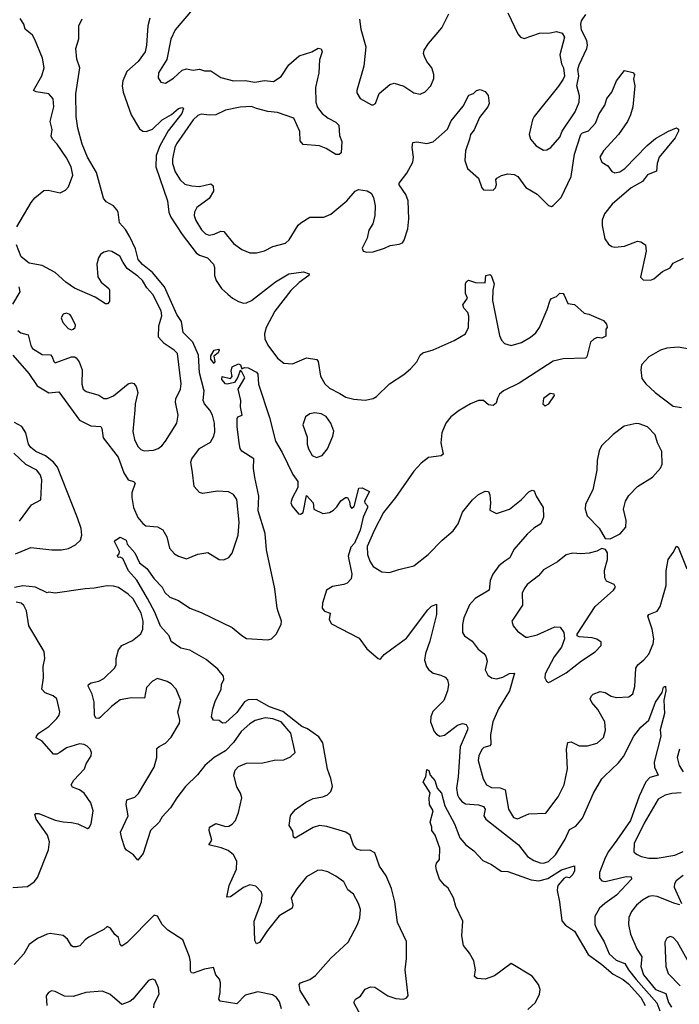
# Model space of a CAD drawing. Extents: x 1550320 to 1685906, y 509093 to 640511.
# Tile 482 of 532: x 1616996 to 1621062, y 621653 to 627722. Entities that reach past the tile are written whole.
import ezdxf

# ---------------------------------------------------------------- set-up
doc = ezdxf.new("R2010")
doc.units = 0

msp = doc.modelspace()

# ---------------------------------------------------------------- linework, layer by layer
at = {"layer": '0CON20XD'}
for points in [[(1618061.9, 627785), (1617955, 627660), (1617928.1, 627601.9), (1617902.4, 627477.6), (1617851.2, 627395), (1617850, 627365), (1617867, 627337), (1617895, 627332), (1617945, 627362), (1617997.9, 627412.1), (1618025, 627420), (1618065, 627412.2), (1618105, 627416.9), (1618135, 627407.3), (1618175, 627406.7), (1618235.9, 627365.9), (1618315, 627346.1), (1618385, 627347.7), (1618445, 627337.1), (1618505, 627347.3), (1618560.5, 627340.5), (1618607.3, 627372.7), (1618655.5, 627444.5), (1618719.5, 627500.5), (1618796.7, 627525), (1618835, 627547.1), (1618855, 627543.8), (1618860.6, 627525), (1618844.6, 627475.4), (1618840, 627395), (1618818.6, 627305), (1618821.1, 627215), (1618831.8, 627181.8), (1618861.1, 627145), (1618898.1, 627115), (1618945, 627090.7), (1618962.3, 627072.2), (1618967.9, 627007.9), (1618981.7, 626971.7), (1618978.3, 626901.7), (1618965, 626891.2), (1618945, 626890.8), (1618885, 626928), (1618845, 626944.2), (1618743.1, 626953.1), (1618725.8, 626975), (1618722.7, 627032.7), (1618685.5, 627115.5), (1618585, 627150.9), (1618525, 627156.1), (1618455.3, 627175.3), (1618425, 627187.3), (1618355, 627182.4), (1618264.6, 627165.4), (1618205, 627135.6), (1618166.6, 627133.4), (1618115, 627140), (1618095, 627132.3), (1618065.4, 627105), (1617962.4, 626957.6), (1617952.1, 626935), (1617937.5, 626865), (1617939.1, 626835), (1617954.6, 626785), (1617985, 626735.7), (1618015, 626709.4), (1618057.6, 626697.6), (1618105, 626694.7), (1618175, 626711.1), (1618188.2, 626698.2), (1618190.8, 626665), (1618165, 626620.6), (1618088.9, 626565), (1618072.7, 626535), (1618072.5, 626515), (1618082.5, 626485), (1618116.5, 626426.5), (1618141.9, 626401.9), (1618164.7, 626394.7), (1618195, 626399.7), (1618235, 626418.2), (1618255, 626416.4), (1618313.6, 626343.6), (1618365, 626305.7), (1618415, 626285.8), (1618455, 626285.8), (1618505, 626297.5), (1618555.6, 626324.4), (1618635, 626344.4), (1618657.5, 626365), (1618713.3, 626455), (1618729.5, 626470.5), (1618785, 626505.4), (1618870, 626505), (1618915, 626522.9), (1619012, 626605), (1619065, 626666.2), (1619085, 626675.8), (1619137.9, 626667.9), (1619163.3, 626653.3), (1619177.3, 626627.3), (1619188.1, 626575), (1619184.2, 626515), (1619172.5, 626465), (1619148, 626425), (1619138.8, 626375), (1619107.5, 626315), (1619112.5, 626295), (1619135, 626290), (1619175, 626292.5), (1619245, 626314), (1619278.8, 626331.2), (1619335, 626338.8), (1619355, 626347.5), (1619366.1, 626363.9), (1619387.6, 626432.4), (1619394.4, 626495), (1619390.5, 626605), (1619375.6, 626645), (1619336.2, 626705), (1619336.2, 626715), (1619383.2, 626776.8), (1619420, 626845), (1619424.2, 626875), (1619415.7, 626935), (1619420, 626965), (1619445, 626970), (1619505, 626960), (1619545, 626969.2), (1619632.5, 627047.5), (1619655, 627098), (1619729.7, 627190.3), (1619765, 627257.5), (1619793.3, 627266.7), (1619812.5, 627285), (1619835, 627292.5), (1619865, 627280), (1619883.3, 627255), (1619890, 627205), (1619881.2, 627185), (1619830.1, 627119.9), (1619796.9, 627043.1), (1619774.2, 627015.8), (1619769.1, 626985), (1619743.5, 626915), (1619739.4, 626855), (1619756.7, 626805), (1619824, 626745), (1619845, 626686.7), (1619855, 626674), (1619915, 626672.5), (1619929.2, 626685), (1619934.1, 626705.9), (1619930, 626735), (1619936.2, 626745), (1619965, 626761.9), (1620005, 626772.2), (1620045, 626768.9), (1620065.7, 626755), (1620115, 626688), (1620185, 626647.5), (1620255, 626576.7), (1620275, 626571.2), (1620285, 626576.2), (1620334.1, 626625.9), (1620394.7, 626755), (1620416.2, 626893.8), (1620455, 627015.7), (1620465, 627025.4), (1620502.7, 627037.3), (1620545.5, 627085), (1620567.6, 627142.4), (1620602.9, 627195), (1620615, 627236.2), (1620646, 627275), (1620674.3, 627345), (1620725, 627410), (1620775, 627397.5), (1620786.2, 627385), (1620780, 627355), (1620788, 627315), (1620774.4, 627185), (1620761.5, 627135), (1620743.1, 627095), (1620686.6, 627015), (1620593.9, 626915), (1620572.7, 626875), (1620584.7, 626844.7), (1620621.7, 626821.7), (1620646.3, 626786.3), (1620665, 626779.1), (1620695, 626783.8), (1620725.7, 626804.3), (1620863.5, 626946.5), (1620915, 626989.1), (1620995, 627035.8), (1621045, 627056.2), (1621057, 627047), (1621056.7, 627035), (1621035.8, 626995), (1620938.1, 626875), (1620924.4, 626835), (1620920.5, 626789.5), (1620865, 626766), (1620834, 626725), (1620765, 626686.7), (1620648.2, 626585), (1620600, 626525), (1620586.4, 626486.4), (1620585.6, 626454.4)], [(1617297.6, 626692.4), (1617322.9, 626765), (1617312.5, 626815), (1617285, 626871.2), (1617227.1, 626955), (1617198.9, 626985), (1617190.9, 627005), (1617196.4, 627046.4), (1617183.8, 627095), (1617206.4, 627185), (1617202.2, 627235), (1617175.4, 627265.4), (1617097.3, 627277.3), (1617082.2, 627285), (1617133.5, 627376.5), (1617146.2, 627425), (1617137.1, 627485), (1617090.2, 627600.2), (1617075, 627627.1), (1617030.8, 627665), (1617022.5, 627695), (1616998.9, 627728.9)], [(1618061.7, 624931.7), (1618051.1, 624995), (1618056.9, 625015), (1618105, 625079.2), (1618171.3, 625118.7), (1618192.9, 625155), (1618198, 625182), (1618196.2, 625235), (1618184.6, 625285), (1618168.8, 625315), (1618135.3, 625355.3), (1618127.5, 625375), (1618132.3, 625435), (1618104.4, 625545), (1618098, 625655), (1618063.8, 625735), (1618004.1, 625794.1), (1617993, 625863), (1617965.4, 625905.4), (1617889.6, 626075), (1617815, 626164.8), (1617754.1, 626214.1), (1617726, 626245), (1617709.6, 626309.6), (1617675, 626384.5), (1617648.5, 626428.5), (1617611, 626471), (1617602.4, 626535), (1617595, 626550.8), (1617575, 626575.2), (1617529.7, 626599.7), (1617513.1, 626623.1), (1617470.1, 626780.1), (1617413.7, 626875), (1617381.4, 626955), (1617354.7, 627054.7), (1617343.9, 627125), (1617341.4, 627265), (1617366.7, 627425), (1617349.1, 627479.1), (1617341.4, 627545), (1617360, 627605), (1617360.8, 627685), (1617381.7, 627728.3)], [(1617799, 627731), (1617785.6, 627685), (1617778.8, 627565), (1617769.1, 627525), (1617726.3, 627465), (1617656.9, 627403.1), (1617631.4, 627345), (1617628, 627315), (1617633.9, 627275), (1617683.4, 627135), (1617735, 627049.4), (1617755, 627034.4), (1617775, 627032.5), (1617815, 627047.9), (1617875, 627105.3), (1617932.4, 627137.6), (1617975, 627174.3), (1617995, 627182), (1618005, 627177.5), (1617996.2, 627145), (1617912.2, 627037.8), (1617859.1, 626945), (1617838, 626885), (1617835.2, 626815), (1617908.2, 626605), (1617915.5, 626535), (1617928.2, 626505), (1617997.9, 626397.9), (1618084.2, 626285), (1618105, 626271.6), (1618154.8, 626254.7), (1618190, 626215), (1618197.7, 626195), (1618196, 626145), (1618207.3, 626115), (1618240.8, 626065), (1618279.6, 626029.6), (1618307.1, 626005), (1618345, 625984.4), (1618375, 625975.6), (1618395, 625977.5), (1618425, 625990.5), (1618573.8, 626106.2), (1618655, 626155.6), (1618745, 626168), (1618780, 626155), (1618777.5, 626145), (1618718.2, 626101.8), (1618667.6, 626052.4), (1618569.1, 625925), (1618515.4, 625825), (1618505.4, 625785), (1618507.7, 625755), (1618525, 625715.7), (1618585, 625635.8), (1618625, 625605.6), (1618678.7, 625601.3), (1618765, 625637.1), (1618827.9, 625627.9), (1618836.4, 625616.4), (1618850, 625525), (1618876.8, 625476.8), (1618905, 625451.2), (1618969.2, 625419.2), (1619006.1, 625396.1), (1619055, 625384.2), (1619125, 625377.1), (1619175, 625387.1), (1619195, 625399.2), (1619275, 625478.1), (1619364, 625535), (1619405, 625570), (1619445, 625614), (1619465.5, 625654.5), (1619481.3, 625668.7), (1619545, 625688.1), (1619675, 625744.3), (1619743.8, 625785), (1619762.2, 625825), (1619764.3, 625895), (1619757.9, 625917.9), (1619733.3, 625945), (1619727.5, 625965), (1619756.7, 626005), (1619743.9, 626033.9), (1619743.3, 626095), (1619750.7, 626109.3), (1619763, 626117), (1619805, 626102.5), (1619865, 626100), (1619870, 626145), (1619895, 626152.5), (1619902.5, 626145), (1619920, 626095), (1619912, 626055), (1619910.6, 625990.6), (1619954.3, 625775.7), (1619966.3, 625746.3), (1619985, 625725.8), (1620024.6, 625714.6), (1620088.3, 625731.7), (1620144.7, 625765.3), (1620178, 625792), (1620201.1, 625825), (1620247.5, 625935), (1620265, 625993.3), (1620275, 626003.8), (1620304.1, 626015.9), (1620325, 626036.7), (1620345, 626033.8), (1620352, 626025), (1620375, 625972.5), (1620415, 625966.7), (1620475, 625914.2), (1620505, 625906.9), (1620595, 625867.5), (1620612.5, 625845), (1620617.5, 625825), (1620610, 625815), (1620608.3, 625771.7), (1620585, 625760), (1620555, 625762.5), (1620535, 625753.8), (1620515, 625733.8), (1620492.5, 625645), (1620483.6, 625636.4), (1620345, 625631.8), (1620285, 625617.3), (1620075, 625482.7), (1619978.6, 625435), (1619954.3, 625415), (1619940.3, 625389.7), (1619932.2, 625357.8), (1619915, 625344.3), (1619885, 625348), (1619855, 625375.7), (1619825, 625375.5), (1619775, 625354.5), (1619705, 625314), (1619652.7, 625275), (1619623.1, 625235), (1619598.2, 625175), (1619592.5, 625115), (1619606.2, 625043.8), (1619595, 625034.5), (1619516.7, 625023.3), (1619471.4, 624988.6), (1619425, 624938.8), (1619312.1, 624777.9), (1619238.8, 624685), (1619182.7, 624577.3), (1619138.3, 624475), (1619140.2, 624425), (1619154.3, 624384.3), (1619175, 624351.4), (1619229.1, 624319.1), (1619275.8, 624314.2), (1619332.3, 624332.3), (1619425, 624356.7), (1619513.3, 624425), (1619600, 624515), (1619668.2, 624571.8), (1619698.6, 624615), (1619725, 624686), (1619788, 624762), (1619825, 624795.8), (1619866.1, 624816.1), (1619885, 624813.3), (1619894.1, 624794.1), (1619898.8, 624745), (1619895, 624700), (1619935, 624678.8), (1620015, 624705.8), (1620087.4, 624762.6), (1620135, 624812.5), (1620155, 624822), (1620168.1, 624818.1), (1620180, 624785), (1620221.9, 624715), (1620224, 624655), (1620208.8, 624615), (1620165, 624588), (1620125, 624550.8), (1620042.8, 624457.2), (1620017.5, 624405), (1619986.7, 624385), (1619949.2, 624355), (1619913.1, 624305), (1619895.6, 624265), (1619890.8, 624205), (1619804.6, 624155.4), (1619769.4, 624115), (1619734.6, 624035.4), (1619725.6, 623995), (1619725.6, 623945.6), (1619737.5, 623925), (1619785, 623890.6), (1619822.6, 623842.6), (1619856.4, 623816.4), (1619868.9, 623798.9), (1619877.6, 623767.6), (1619865.8, 623715), (1619881.3, 623681.3), (1619905, 623665.8), (1619935, 623660), (1619975, 623670.5), (1620015, 623692.5), (1620046, 623695), (1620015, 623585.8), (1619946.6, 623475), (1619912, 623395), (1619897.5, 623315), (1619901.1, 623255), (1619893.8, 623246.2), (1619858, 623235), (1619845, 623224.3), (1619825.4, 623185), (1619822.1, 623155), (1619853.2, 623043.2), (1619873.3, 623005), (1619905, 622988.9), (1619957.4, 622987.4), (1619988.1, 622975), (1620008.2, 622855), (1620040.6, 622805), (1620065, 622797.1), (1620135, 622826.7), (1620238.3, 622831.7), (1620315, 622931.2), (1620352.2, 623005), (1620372.2, 623105), (1620367.3, 623225), (1620375, 623266.2), (1620395, 623270.6), (1620445, 623245.4), (1620495, 623245.5), (1620555, 623261.9), (1620595, 623296.7), (1620607.6, 623342.4), (1620603.1, 623395), (1620560.7, 623470.7), (1620522.6, 623512.6), (1620512.5, 623535), (1620520, 623555), (1620531.2, 623565), (1620575, 623580.8), (1620605, 623575.7), (1620642.1, 623552.1), (1620675, 623544), (1620751.7, 623548.3), (1620775, 623566), (1620787.4, 623612.6), (1620794.7, 623725.3), (1620806.5, 623745), (1620844.1, 623775.9), (1620875, 623811.9), (1620900.7, 623875), (1620904.6, 623905), (1620895.4, 623965), (1620868.1, 624045), (1620874.6, 624055.4), (1620925, 624075.7), (1620944.4, 624105), (1620980, 624235), (1620980, 624325), (1620993.8, 624395), (1621025, 624437.5), (1621045, 624477.5), (1621055, 624470), (1621107.7, 624337.7)], [(1619091.1, 627725), (1619099.4, 627665), (1619130.6, 627555), (1619117.1, 627435), (1619074.1, 627285.9), (1619075, 627272.5), (1619095, 627237.5), (1619165, 627196.7), (1619175, 627196.7), (1619190, 627205), (1619212.1, 627267.9), (1619276.8, 627323.2), (1619305, 627331.4), (1619363.3, 627313.3), (1619425, 627272.5), (1619465, 627262.5), (1619495, 627278), (1619530.8, 627315), (1619549.1, 627360.9), (1619549.4, 627385), (1619536.4, 627426.4), (1619505.5, 627465.5), (1619490.6, 627495), (1619485.7, 627515), (1619490, 627535), (1619515.8, 627575), (1619598.7, 627671.3), (1619641.7, 627758.3)], [(1620005.7, 627765), (1620066.7, 627635), (1620083.9, 627613.9), (1620106.4, 627606.4), (1620200.9, 627639.1), (1620265, 627641.4), (1620305, 627650), (1620339.1, 627639.1), (1620353.8, 627615), (1620326, 627505), (1620335, 627450), (1620348.8, 627425), (1620353.3, 627375), (1620346.7, 627355), (1620317.3, 627312.7), (1620167.5, 627125), (1620157.5, 627105), (1620136.2, 627015), (1620144.2, 626985), (1620178.8, 626945), (1620225, 626918), (1620245, 626920), (1620270, 626935), (1620325, 626998), (1620340, 627035), (1620420, 627155), (1620445.5, 627215), (1620447.1, 627252.9), (1620431.2, 627315), (1620443.3, 627375), (1620436.7, 627415), (1620443.8, 627445), (1620492, 627545), (1620496, 627565), (1620491.2, 627595), (1620458.8, 627658.8), (1620454.3, 627695), (1620460, 627715), (1620486.3, 627753.7)], [(1616979.6, 626445), (1617066.5, 626595), (1617089.4, 626625), (1617145, 626668.9), (1617171.7, 626671.7), (1617245, 626654.3), (1617279.1, 626670.9), (1617297.6, 626692.4)], [(1620585.6, 626454.4), (1620602, 626372), (1620625, 626338.6), (1620645, 626324.4), (1620665, 626320), (1620724.4, 626325.6), (1620805, 626358.1), (1620825, 626353.1), (1620852.5, 626335), (1620857.1, 626295), (1620822.9, 626135), (1620839.4, 626119.4), (1620885, 626117.5), (1620905, 626125.6), (1620959.1, 626170.9), (1621005, 626192), (1621025, 626221.2), (1621088.5, 626251.5)], [(1616985, 625806), (1617002.8, 625792.8), (1617048.9, 625778.9), (1617063.9, 625715), (1617075.9, 625695.9), (1617135, 625658.5), (1617187, 625657), (1617196.9, 625645), (1617205.7, 625615.7), (1617215, 625608), (1617315, 625644.6), (1617335, 625644.6), (1617345, 625638.2), (1617363.4, 625613.4), (1617381.3, 625565), (1617379.1, 625475), (1617388.1, 625445), (1617405, 625430), (1617485, 625408.9), (1617515, 625388.1), (1617535, 625387.5), (1617575, 625404.6), (1617665, 625477.1), (1617685, 625483.5), (1617700.2, 625480.2), (1617715, 625461.2), (1617724.5, 625425), (1617707.3, 625355), (1617706.2, 625315), (1617693.7, 625183.7), (1617704.5, 625135), (1617725, 625092), (1617742.1, 625072.1), (1617764.3, 625064.3), (1617820.3, 625069.7), (1617850.2, 625079.8), (1617871.4, 625095), (1617895, 625124.3), (1617965.4, 625235), (1617973.5, 625285), (1617955.6, 625365), (1617959.4, 625385), (1617988.1, 625445), (1617991.7, 625478.3), (1617968.5, 625665), (1617949.4, 625685), (1617886.6, 625726.6), (1617851.4, 625765), (1617854.6, 625834.6), (1617872.2, 625897.8), (1617867.4, 625927.4), (1617817.5, 626027.5), (1617778.9, 626068.9), (1617752.3, 626115), (1617725, 626142.1), (1617659, 626189), (1617635, 626225.8), (1617614, 626264), (1617565, 626294.4), (1617545, 626296.7), (1617515, 626289.4), (1617494.3, 626275), (1617481.1, 626255), (1617470.9, 626215), (1617477.8, 626137.8), (1617497.5, 626105), (1617545.4, 626065.4), (1617549.4, 626055), (1617549.2, 625985), (1617538.3, 625971.7), (1617525, 625970), (1617461.1, 626011.1), (1617335, 626068.2), (1617280.6, 626105), (1617215.8, 626165), (1617135, 626207.1), (1617055, 626220.9), (1617005, 626260), (1616977.1, 626335)], [(1616991.8, 626075), (1616997.8, 626045), (1616951.5, 625968.5)], [(1617315, 625810.8), (1617325, 625814), (1617338, 625825), (1617339.5, 625839.5), (1617313.8, 625895), (1617305, 625906), (1617285, 625913.8), (1617265, 625906.7), (1617251.2, 625885), (1617262, 625855), (1617295, 625818), (1617315, 625810.8)], [(1616954.1, 625654.1), (1617051.8, 625541.8), (1617103.4, 625465), (1617175, 625423.3), (1617238, 625428), (1617365, 625253.8), (1617435, 625218.4), (1617496, 625215), (1617503.3, 625203.3), (1617511.6, 625145), (1617602.9, 625025), (1617638.3, 624928.3), (1617665, 624886.2), (1617698, 624875), (1617707.3, 624865), (1617687.2, 624805), (1617687.6, 624777.6), (1617697.6, 624715), (1617725, 624653.6), (1617755, 624616.7), (1617773.4, 624603.4), (1617845, 624595.5), (1617877.9, 624577.9), (1617902.7, 624535), (1617920, 624465), (1617949.7, 624429.7), (1617974.5, 624414.5), (1618025, 624400), (1618095, 624427.1), (1618155, 624438.1), (1618225, 624394), (1618255, 624392), (1618285, 624408), (1618305, 624433.8), (1618343.6, 624545), (1618348.9, 624625), (1618334.4, 624765), (1618315, 624795.8), (1618282.4, 624812.4), (1618214.5, 624815.5), (1618125, 624801.4), (1618105, 624807.5), (1618070.8, 624845), (1618061.7, 624931.7)], [(1618195, 625602.5), (1618175, 625629.2), (1618175, 625651.2), (1618194.4, 625685.6), (1618222.5, 625692.5), (1618226.2, 625685), (1618220.5, 625669.5), (1618192.5, 625647.5), (1618200, 625615), (1618195, 625602.5)], [(1621125, 625691.5), (1621055, 625703.3), (1620985, 625697.8), (1620945, 625684.4), (1620874, 625645), (1620828.6, 625595), (1620824.4, 625565), (1620831.1, 625511.1), (1620855, 625477.5), (1620912.5, 625425), (1621025, 625340.8), (1621075, 625331.1)], [(1618295, 625511.2), (1618306.1, 625523.9), (1618300, 625555), (1618306.7, 625583.3), (1618345, 625600.8), (1618358, 625595), (1618365, 625570), (1618382.4, 625577.6), (1618405.4, 625575.4), (1618455, 625550), (1618465, 625536.7), (1618468, 625475), (1618535, 625270), (1618572.5, 625125), (1618615, 625053.8), (1618679.7, 624919.7), (1618710.6, 624875), (1618710.8, 624839.2), (1618675, 624774), (1618667.3, 624745), (1618675, 624724.4), (1618715, 624676.2), (1618726.2, 624673.8), (1618742.5, 624685), (1618765, 624790), (1618805.7, 624745), (1618810, 624705), (1618865, 624678.8), (1618905, 624684.3), (1618930, 624700), (1618950.6, 624719.4), (1618975, 624756.7), (1619005, 624777.5), (1619016.4, 624776.4), (1619028.3, 624751.7), (1619033, 624723), (1619041.7, 624711.7), (1619058.3, 624721.7), (1619086.1, 624833.9), (1619107.7, 624837.7), (1619152.5, 624815), (1619122.5, 624755), (1619123.3, 624745), (1619140, 624725), (1619140, 624715), (1619112.5, 624655), (1619095.4, 624575), (1619058.9, 624495), (1619038.2, 624471.8), (1619020, 624415), (1619043.6, 624305), (1619040, 624275), (1619015, 624248.6), (1618995, 624240), (1618925, 624228.6), (1618887.1, 624205), (1618862.2, 624125), (1618861.5, 624095), (1618875, 624076.7), (1618910, 624065), (1618904.5, 624025), (1618918.7, 623998.7), (1619089.2, 623909.2), (1619135, 623843.3), (1619205, 623783.8), (1619215, 623780), (1619222.5, 623785), (1619241.7, 623808.3), (1619290, 623845), (1619380.4, 623909.6), (1619512.5, 624085), (1619535, 624107.5), (1619565, 624120), (1619565.6, 624055), (1619525, 623891.2), (1619497.9, 623815), (1619492.2, 623775), (1619502.9, 623735), (1619515, 623716), (1619545, 623694), (1619592.3, 623682.3), (1619618.8, 623668.8), (1619634, 623654), (1619640, 623625), (1619633.3, 623585), (1619610.6, 623525), (1619542.1, 623457.9), (1619531.2, 623425), (1619529.2, 623395), (1619550.5, 623335), (1619565, 623317.5), (1619585, 623305.8), (1619615, 623312.5), (1619695, 623374.4), (1619725, 623383.1), (1619748.1, 623378.1), (1619757.8, 623357.8), (1619756.5, 623345), (1619710.9, 623239.1), (1619699.6, 623055), (1619688.5, 622985), (1619694.7, 622945), (1619705, 622922.9), (1619722.4, 622902.4), (1619745, 622889.6), (1619825, 622882.2), (1619855, 622872.2), (1619864.5, 622855), (1619857.8, 622815), (1619869.4, 622795), (1620070, 622635), (1620127.1, 622565), (1620165, 622539.1), (1620205, 622524.7), (1620225, 622523.5), (1620255, 622533.6), (1620298.8, 622575), (1620358.5, 622671.5), (1620385, 622729.5), (1620425, 622750.8), (1620465, 622800.7), (1620533.2, 622955), (1620585, 623042.9), (1620601.5, 623058.5), (1620687.6, 623142.4), (1620718.9, 623181.1), (1620781.2, 623305), (1620825, 623361.2), (1620873.3, 623405), (1620915.8, 623515), (1620956.2, 623575), (1620965, 623607.5), (1620975.8, 623615), (1620978.1, 623585), (1620967.1, 623527.1), (1620970.8, 623445), (1620943.3, 623345), (1620948.8, 623305), (1620906.4, 623146.4), (1620908.6, 623115), (1620930.8, 623065), (1620879.2, 623050.8), (1620856.2, 623023.8), (1620813.5, 622935), (1620760, 622785), (1620677, 622665), (1620625, 622594.7), (1620604.8, 622555), (1620569.6, 622465), (1620570.2, 622430.2), (1620583.4, 622413.4), (1620605, 622409.6), (1620735, 622441.1), (1620765, 622438.1), (1620768.1, 622425), (1620673.9, 622325), (1620602.5, 622275), (1620570.7, 622245), (1620540.7, 622195), (1620541.2, 622145), (1620555, 622110), (1620598.9, 622038.9), (1620629.6, 621965), (1620672.1, 621925), (1620725.4, 621905), (1620747.7, 621865), (1620795.5, 621805), (1620922.5, 621662.5), (1620942.3, 621612.3)], [(1619102, 621575), (1619056.2, 621665), (1619066.1, 621683.9), (1619095.9, 621704.1), (1619125, 621746.7), (1619159.3, 621760.7), (1619185, 621758.8), (1619265, 621705.8), (1619315, 621688), (1619360, 621685), (1619378.3, 621691.7), (1619390, 621705), (1619371.8, 621865), (1619380.4, 621935), (1619379.4, 622039.4), (1619325, 622157.5), (1619308.9, 622285), (1619287.3, 622367.3), (1619255.4, 622445), (1619214.6, 622504.6), (1619185, 622586), (1619155, 622603.1), (1619100.9, 622600.9), (1619075, 622609.2), (1619053.5, 622633.5), (1619032.9, 622695), (1619006, 622715), (1618890, 622750), (1618845, 622754.6), (1618805, 622743.8), (1618695, 622676.7), (1618684.1, 622684.1), (1618680, 622720), (1618657.5, 622755), (1618665.8, 622814.2), (1618673.2, 622826.8), (1618696.6, 622853.4), (1618760.4, 622899.6), (1618805, 622921.1), (1618865, 622931.1), (1618894, 622945), (1618914, 622965), (1618924.3, 622995), (1618914.4, 623045), (1618892.9, 623102.9), (1618865, 623265.5), (1618840.9, 623300.9), (1618770.8, 623350.8), (1618735, 623366), (1618618.8, 623458.8), (1618535, 623487.4), (1618455, 623532.3), (1618405, 623529.2), (1618382.5, 623517.5), (1618335, 623451.1), (1618265, 623388), (1618246.7, 623386.7), (1618225, 623402.5), (1618190, 623405), (1618177.5, 623425), (1618186.7, 623475), (1618202.2, 623525), (1618237.2, 623592.8), (1618240, 623625), (1618254.7, 623655.3), (1618253.3, 623675), (1618218.3, 623718.3), (1618145, 623778.1), (1618045, 623835.3), (1617989.1, 623849.1), (1617930, 623890), (1617917.5, 623925), (1617865, 623984.3), (1617829.7, 624069.7), (1617784.6, 624155.4), (1617718.3, 624268.3), (1617666.2, 624325), (1617632, 624402), (1617615, 624410), (1617605, 624407.5), (1617597.5, 624415), (1617610, 624430), (1617611.9, 624445), (1617581.4, 624505), (1617586.7, 624515), (1617615, 624532.5), (1617652.5, 624515), (1617659.3, 624489.3), (1617705.4, 624435.4), (1617734, 624375), (1617779.5, 624339.5), (1617825, 624275.8), (1617874, 624225), (1617891.7, 624191.7), (1617921.7, 624161.7), (1617975, 624142.5), (1618044.1, 624094.1), (1618115, 624067.5), (1618305, 623975.7), (1618365, 623926), (1618395, 623908.8), (1618525, 623900), (1618547.5, 623905), (1618577.5, 623935), (1618608, 623995), (1618609.4, 624015), (1618590, 624075), (1618582.5, 624095), (1618568.7, 624215), (1618517.8, 624455), (1618508.5, 624555), (1618465.3, 624695.3), (1618470.4, 624785), (1618445, 624900), (1618438, 624955), (1618440, 625015), (1618365, 625062.5), (1618355, 625080), (1618348.8, 625115), (1618336.2, 625215), (1618337.5, 625265), (1618340, 625275), (1618367.5, 625285), (1618357, 625337), (1618360, 625375), (1618342.5, 625445), (1618384, 625515), (1618365, 625552.5), (1618355, 625560), (1618341.7, 625518.3), (1618320, 625485), (1618275, 625475.6), (1618265, 625478.6), (1618242.9, 625505), (1618245, 625522.5), (1618295, 625511.2)], [(1620235, 625342.5), (1620257.5, 625355), (1620292.5, 625405), (1620290, 625415), (1620265, 625418.8), (1620225, 625387.5), (1620220, 625355), (1620235, 625342.5)], [(1618825, 625024), (1618860, 625035), (1618893.6, 625076.4), (1618925.5, 625154.5), (1618932, 625185), (1618913.8, 625235), (1618885, 625276.2), (1618855, 625292.9), (1618815, 625298.1), (1618785, 625292.9), (1618757.5, 625275), (1618740.8, 625225), (1618769.1, 625149.1), (1618768.1, 625105), (1618776.4, 625076.4), (1618798.8, 625035), (1618825, 625024)], [(1616970.9, 624429.1), (1617065, 624468.6), (1617195, 624455.3), (1617254.7, 624455.3), (1617296.6, 624463.4), (1617339.4, 624485), (1617370.5, 624515), (1617379.1, 624545), (1617374.5, 624585.5), (1617352.7, 624652.7), (1617230, 624965), (1617205, 624995.6), (1617155, 625033.3), (1617095, 625060.5), (1617065.2, 625085), (1617051.3, 625105), (1617033.6, 625175), (1617009.4, 625215), (1616965, 625238.6)], [(1620635, 624523.3), (1620697.3, 624552.7), (1620732, 624595), (1620734, 624635), (1620717.5, 624705), (1620730.8, 624755), (1620751.1, 624788.9), (1620805, 624844), (1620897, 624903), (1620945, 624957.5), (1620956.4, 624983.6), (1620955, 625060), (1620928, 625115), (1620913.4, 625163.4), (1620865, 625213.1), (1620815, 625231.8), (1620795, 625233.2), (1620722.5, 625217.5), (1620655, 625165.8), (1620583.3, 625095), (1620568.8, 625065), (1620555.7, 625005), (1620554.4, 624945), (1620529.5, 624825), (1620483.1, 624735), (1620482.5, 624705), (1620494.4, 624664.4), (1620567.9, 624587.9), (1620604, 624524), (1620635, 624523.3)], [(1616995, 624630.9), (1617068.9, 624731.1), (1617127, 624763), (1617132, 624885), (1617125, 624915.8), (1617101.9, 624945), (1617035, 624980.9), (1616960.4, 625050.4)], [(1620255, 623637.5), (1620265, 623640), (1620365, 623695.7), (1620459.3, 623770.7), (1620543.8, 623825), (1620581.2, 623865), (1620580, 623885), (1620554.2, 623904.2), (1620525, 623912), (1620445, 623917.5), (1620432.5, 623925), (1620432.5, 623935), (1620543.3, 624105), (1620656, 624205), (1620668, 624225), (1620660.5, 624240.5), (1620612.2, 624262.2), (1620602.4, 624282.4), (1620601.7, 624328.3), (1620620, 624395), (1620620, 624435), (1620606.4, 624456.4), (1620585, 624462.5), (1620553.9, 624446.1), (1620505.8, 624434.2), (1620455, 624430), (1620405.7, 624434.3), (1620365, 624424.3), (1620310.2, 624379.8), (1620225, 624331.4), (1620193.1, 624295), (1620125, 624240), (1620105.6, 624215), (1620093.5, 624186.5), (1620096.1, 624113.9), (1620030, 624015), (1620038, 623985), (1620063.7, 623953.7), (1620115, 623917.1), (1620125.6, 623915.6), (1620185, 623931.5), (1620295, 623979.4), (1620327, 623977), (1620350, 623945), (1620353.6, 623906.4), (1620336.2, 623855), (1620291.2, 623795), (1620235, 623690), (1620233.8, 623665), (1620243.3, 623645), (1620255, 623637.5)], [(1618781.5, 621645), (1618725, 621738), (1618719.4, 621775), (1618726.2, 621785), (1618785, 621806.4), (1618820.1, 621829.9), (1618915, 621937.8), (1619020, 622035), (1619078.1, 622145), (1619092.9, 622185), (1619097.3, 622237.3), (1619084.2, 622274.2), (1619052.8, 622332.8), (1619017.8, 622357.8), (1618995, 622406.9), (1618945, 622443.3), (1618895, 622470), (1618855, 622480.6), (1618831.5, 622478.5), (1618765, 622438.6), (1618703.6, 622365), (1618670, 622310), (1618678.9, 622265), (1618675.4, 622244.6), (1618595, 622197.8), (1618522.7, 622107.3), (1618475, 622033.1), (1618455, 622026.2), (1618445.6, 622045.6), (1618441.9, 622165), (1618487.5, 622285), (1618490.6, 622325), (1618486, 622345), (1618452.1, 622382.1), (1618415, 622389.5), (1618375, 622373.5), (1618295, 622316.2), (1618273.6, 622313.6), (1618286.7, 622385), (1618332.9, 622485), (1618335.3, 622535.3), (1618313.5, 622575), (1618280.4, 622600.4), (1618237.7, 622617.7), (1618162.5, 622635), (1618180, 622665), (1618163.3, 622725), (1618165.8, 622744.2), (1618205, 622768), (1618265, 622750), (1618285, 622751.2), (1618306.8, 622763.2), (1618327.1, 622785), (1618345.6, 622835), (1618365.6, 622925), (1618357.5, 622955), (1618335, 622993.8), (1618316.5, 623065), (1618324.6, 623095.4), (1618345, 623118.6), (1618395, 623138.9), (1618495, 623141.1), (1618565, 623156.9), (1618625, 623160.8), (1618665, 623178), (1618693.8, 623205), (1618667.3, 623325), (1618608.2, 623395), (1618556.4, 623413.6), (1618508.5, 623418.5), (1618447.1, 623402.9), (1618415, 623382.7), (1618361.8, 623335), (1618313.8, 623266.2), (1618265.3, 623214.7), (1618195, 623173.8), (1618138.2, 623125), (1618093, 623067), (1618018.6, 622995), (1617963.9, 622926.1), (1617926.4, 622863.6), (1617875, 622807.7), (1617855.9, 622775.9), (1617802.9, 622725), (1617757.3, 622582.7), (1617725, 622542.5), (1617698, 622575), (1617655, 622603.8), (1617645, 622617.8), (1617624.8, 622674.8), (1617617.8, 622715), (1617664.3, 622815), (1617652.5, 622885), (1617657.3, 622912.7), (1617705, 622930.6), (1617728.1, 622951.9), (1617824.5, 623115), (1617841.1, 623175), (1617840.7, 623229.3), (1617855, 623242.9), (1617895, 623261.9), (1617930.8, 623299.2), (1617981.1, 623385), (1617984.2, 623405), (1617971.5, 623455), (1617989.6, 623525), (1617960.6, 623595), (1617929.4, 623629.4), (1617905, 623642.5), (1617845, 623660.6), (1617814.3, 623645.7), (1617776.9, 623605), (1617765, 623540), (1617685, 623542.5), (1617615, 623530.4), (1617561.3, 623488.7), (1617495, 623422.2), (1617485, 623415.8), (1617465, 623416.7), (1617457.5, 623435), (1617455.7, 623515), (1617443.3, 623565), (1617418, 623615), (1617420, 623625), (1617437.5, 623635), (1617485, 623644.4), (1617515, 623660.8), (1617583, 623727), (1617591.8, 623745), (1617591.4, 623785), (1617605, 623838.8), (1617625, 623863.8), (1617691.4, 623895), (1617743, 623937), (1617755.4, 623965.4), (1617756.6, 624015), (1617744.1, 624065), (1617695, 624152.9), (1617665, 624182.2), (1617605, 624222.9), (1617575, 624231.3), (1617535, 624232.6), (1617455, 624217.8), (1617400, 624215), (1617215, 624187.4), (1617176, 624194), (1617165, 624190), (1617093.7, 624223.7), (1617015, 624232.7), (1616965, 624222.2)], [(1617315, 622774.4), (1617355.5, 622765.5), (1617415, 622736.7), (1617425, 622742.5), (1617437.1, 622765), (1617449.4, 622845), (1617435.6, 622895), (1617394.3, 622955), (1617365.3, 622975.3), (1617321.5, 622991.5), (1617314.4, 623005), (1617329.4, 623035), (1617395.8, 623105), (1617405.8, 623135), (1617437.1, 623185), (1617438.6, 623205), (1617430.6, 623225), (1617411.4, 623245), (1617393.3, 623255), (1617365, 623259.6), (1617285, 623234.4), (1617244.6, 623205.4), (1617225, 623195.6), (1617205, 623194.4), (1617135, 623274.4), (1617098.8, 623295), (1617099.2, 623305), (1617115, 623324.2), (1617175.8, 623365), (1617225, 623414.2), (1617238.9, 623435), (1617243.3, 623455), (1617224.2, 623535), (1617203.5, 623553.5), (1617152.6, 623572.6), (1617131.8, 623595), (1617143.5, 623665), (1617140.6, 623735), (1617151.9, 623785), (1617148.1, 623828.1), (1617053.1, 623985), (1617038.1, 624078.1), (1617021.5, 624111.5), (1617005, 624125.4), (1616975, 624132.8)], [(1621062.1, 623225), (1621049.6, 623175), (1621060.4, 623125), (1621085.4, 623085)], [(1620128.3, 621621.7), (1620176, 621665), (1620200, 621715), (1620204.2, 621745), (1620194.3, 621775), (1620155, 621825.5), (1620025, 621904.5), (1619921.8, 621828.2), (1619865, 621808.9), (1619815, 621812.9), (1619800, 621825), (1619805.5, 621865), (1619795, 621920), (1619769.2, 621969.2), (1619732.5, 622015), (1619721.8, 622075), (1619727.2, 622165), (1619685, 622256.7), (1619670.2, 622310.2), (1619638.1, 622368.1), (1619615, 622386.9), (1619584.7, 622425), (1619565, 622480), (1619560.8, 622505), (1619565, 622522.5), (1619583.3, 622545), (1619586.7, 622615), (1619556.7, 622695), (1619537.5, 622725), (1619537.5, 622745), (1619526.2, 622775), (1619545.6, 622845), (1619522.5, 622885), (1619520, 622925), (1619525.6, 622955.6), (1619484, 623025), (1619498.8, 623055), (1619505, 623100), (1619518.8, 623095), (1619526.2, 623065), (1619555, 623032.5), (1619570, 622985), (1619595.7, 622955), (1619616.2, 622876.2), (1619676.5, 622765), (1619703.6, 622696.4), (1619709.3, 622679.3), (1619746.2, 622636.2), (1619795, 622598.8), (1619850, 622540), (1619904.2, 622514.2), (1619964.2, 622474.2), (1620005, 622471.2), (1620149.4, 622419.4), (1620195, 622414.4), (1620251.9, 622428.1), (1620335, 622481.2), (1620415, 622507.5), (1620416.2, 622475), (1620405, 622452.5), (1620385, 622432.5), (1620365, 622437.5), (1620350.7, 622429.3), (1620315, 622387.5), (1620311.2, 622375), (1620308, 622355), (1620323.8, 622285), (1620338.3, 622168.3), (1620360.5, 622140.5), (1620415, 622103.8), (1620499.5, 621959.5), (1620585, 621899.2), (1620655, 621838), (1620715, 621806.2), (1620748.4, 621778.4), (1620824.3, 621695), (1620851.9, 621645)], [(1621073, 622957), (1621015, 622952.5), (1620975, 622942.7), (1620932.4, 622917.6), (1620845, 622768.6), (1620784.5, 622645), (1620782.5, 622592.5), (1620798, 622578), (1620826.7, 622565), (1620875, 622553.8), (1620925, 622554.1), (1621035, 622572.5), (1621085, 622595.4)], [(1616955, 622373.1), (1617045, 622380), (1617085, 622408.8), (1617105.5, 622434.5), (1617172.9, 622605), (1617180, 622655), (1617168.5, 622695), (1617098.1, 622795), (1617090, 622825), (1617095, 622830), (1617115, 622828.6), (1617215, 622787.8), (1617265, 622776.9), (1617315, 622774.4)], [(1621085, 622446.3), (1621042.5, 622415), (1621031.2, 622395), (1621030.4, 622375), (1621075.7, 622274.3)], [(1621065, 622266), (1621035, 622274.6), (1620925, 622317.9), (1620895, 622322.2), (1620875, 622317.8), (1620834.2, 622295), (1620798.1, 622265), (1620766.7, 622225), (1620751.7, 622188.3), (1620748.9, 622145), (1620760.9, 622085), (1620800, 621995), (1620831.8, 621945), (1620824.2, 621885), (1620841.3, 621835), (1620915, 621744.8), (1620979.1, 621719.1), (1620994.9, 621664.9), (1621014.7, 621635)], [(1618610.8, 621625), (1618597.6, 621667.6), (1618578.9, 621695), (1618555, 621712.2), (1618465, 621729.5), (1618385, 621709.4), (1618335, 621655.8), (1618232.1, 621672.1), (1618223.1, 621685), (1618232.1, 621725), (1618234.6, 621784.6), (1618227.1, 621807.1), (1618205.8, 621835), (1618190, 621880), (1618135, 621869.5), (1618065, 621844.2), (1618055, 621846.2), (1618048.3, 621858.3), (1618049.5, 621915), (1618042.9, 621945), (1618001.4, 622051.4), (1617909.5, 622109.5), (1617873.8, 622145), (1617846.4, 622196.4), (1617825, 622202.5), (1617657.6, 622032.4), (1617625, 622011.2), (1617615, 622023.3), (1617606.2, 622065), (1617583.6, 622083.6), (1617555, 622123.3), (1617535, 622132.5), (1617515.7, 622114.3), (1617422.2, 622067.8), (1617399.1, 622050.9), (1617367.3, 622012.7), (1617343.6, 622006.4), (1617325, 622006.7), (1617315, 622013.3), (1617290, 622055), (1617265, 622077.5), (1617185, 622089.4), (1617165, 622085.7), (1617105, 622058.1), (1617055, 622021.9), (1617020.9, 621965), (1616962, 621898)], [(1621131.4, 621891.4), (1621050, 622035), (1621024.1, 622064.1), (1621005, 622071.2), (1620985, 622061.2), (1620972.5, 622035), (1620979.4, 621885), (1620992.7, 621842.7), (1621067.3, 621767.3)], [(1617822.1, 621632.1), (1617825.6, 621655), (1617855.7, 621715), (1617850.8, 621755), (1617832, 621802), (1617815, 621808.8), (1617791.2, 621798.8), (1617693.8, 621685), (1617675, 621670.8), (1617625, 621652), (1617551.4, 621715), (1617505, 621734.2), (1617404.8, 621725.2), (1617325, 621701.1), (1617272.4, 621702.4), (1617215, 621732), (1617192.5, 621735), (1617174.1, 621725.9), (1617160, 621705), (1617163.3, 621645)]]:
    msp.add_lwpolyline(points, dxfattribs=at)

doc.saveas('drawing.dxf')
